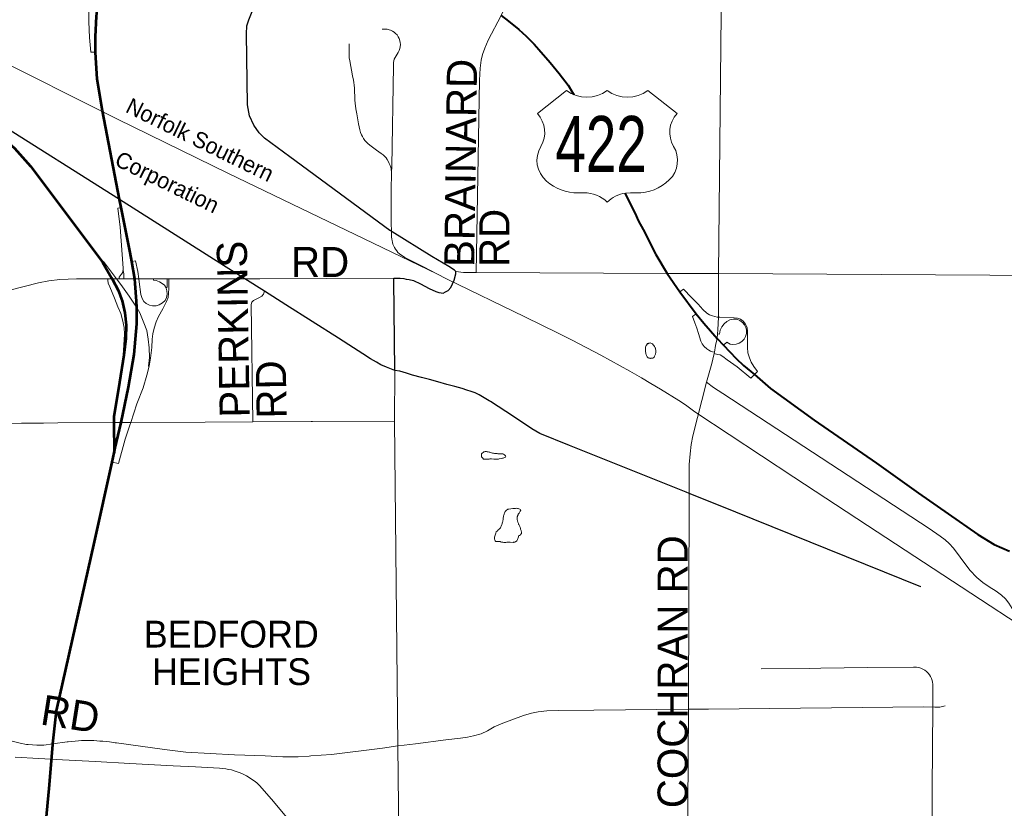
# Model space of a CAD drawing. Header units: feet. Extents: x 92 to 141.3, y -5 to 23.6.
# Tile 404 of 651: x 133.4 to 137.2, y 3.3 to 6.3. Entities that reach past the tile are written whole.
import ezdxf
from ezdxf.enums import TextEntityAlignment as Align

# ---------------------------------------------------------------- set-up
doc = ezdxf.new("R2010")
doc.units = ezdxf.units.FT
doc.header["$MEASUREMENT"] = 0
doc.set_wipeout_variables(frame=1)
doc.linetypes.add('CUY - Design$0$DGN1', pattern=[2231.760665, 0, -2231.760665])
for name, color, linetype, lineweight in [('CUY - Design$0$GM_X_City_Street', 7, 'Continuous', 0), ('CUY - Design$0$GM_X_Corporation', 7, 'CUY - Design$0$DGN1', 13), ('CUY - Design$0$GM_X_Corporation_Text', 7, 'Continuous', 13), ('CUY - Design$0$GM_X_Interchange_Ramps', 1, 'Continuous', 13), ('CUY - Design$0$GM_X_Interstate_Route', 1, 'Continuous', 53), ('CUY - Design$0$GM_X_Minor_Lake', 5, 'Continuous', 0), ('CUY - Design$0$GM_X_Rail_Line', 7, 'Continuous', 13), ('CUY - Design$0$GM_X_Rail_Line_Text', 7, 'Continuous', 0), ('CUY - Design$0$GM_X_State_Route', 1, 'Continuous', 30), ('CUY - Design$0$GM_X_US_Route', 1, 'Continuous', 40)]:
    doc.layers.add(name, color=color, linetype=linetype, lineweight=lineweight)
for name, color, linetype, lineweight, plot in [('CUY - Design$0$GM_X_Interstate_Location', 7, 'Continuous', 13, False), ('CUY - Design$0$GM_X_State_Location', 7, 'Continuous', 13, False), ('CUY - Design$0$GM_X_US_Location', 7, 'Continuous', 13, False)]:
    doc.layers.add(name, color=color, linetype=linetype, lineweight=lineweight, plot=plot)
for name, color, linetype in [('SH_Data', 7, 'Continuous'), ('TX_P_20', 7, 'Continuous'), ('TX_X_20', 7, 'Continuous')]:
    doc.layers.add(name, color=color, linetype=linetype)
doc.styles.add('CUY - Design$0$Styledgn030', font='dgn030.shx')

msp = doc.modelspace()

# ---------------------------------------------------------------- linework, layer by layer
at = {"layer": 'CUY - Design$0$GM_X_City_Street', "flags": 128}
for points in [[(135.1691, 5.3448), (135.1823, 6.0841), (135.1848, 6.1302), (135.1885, 6.1611), (135.1938, 6.1826), (135.2027, 6.2076), (135.2154, 6.2379), (135.2648, 6.333), (135.31, 6.4264), (135.3149, 6.4387), (135.3166, 6.448)], [(136.1003, 5.3415), (136.1122, 6.4658)], [(135.0907, 5.349), (135.1203, 5.3458), (135.1563, 5.3451)], [(135.1563, 5.3451), (135.1691, 5.3448), (135.903, 5.3415), (136.1003, 5.3415), (137.5598, 5.3322), (138.1939, 5.3247), (138.2036, 5.3244)], [(136.1003, 5.1964), (136.1003, 5.3415)], [(133.2423, 5.2455), (133.2544, 5.2467), (133.4869, 5.3057), (133.5271, 5.3134), (133.5692, 5.3187), (133.6327, 5.3206), (133.7533, 5.321), (133.7698, 5.321), (133.7866, 5.321), (133.797, 5.321), (133.8144, 5.321)], [(133.8144, 5.321), (133.8429, 5.321)], [(133.8429, 5.321), (133.8572, 5.321)], [(133.8572, 5.321), (133.8723, 5.321), (133.9283, 5.3209), (133.9811, 5.3209), (133.9873, 5.3209), (134.272, 5.3208)], [(134.272, 5.3208), (134.28, 5.3208), (134.3376, 5.3211)], [(134.3376, 5.3211), (134.8522, 5.3233)], [(134.3102, 4.7715), (134.3039, 5.2228), (134.3069, 5.2311), (134.3132, 5.2377), (134.3337, 5.2482), (134.3456, 5.2549), (134.3514, 5.2625), (134.3551, 5.2738)], [(136.0729, 4.9911), (136.0836, 5.0337), (136.0846, 5.0391), (136.0893, 5.0647), (136.0953, 5.0917), (136.096, 5.1094), (136.0977, 5.1246), (136.1003, 5.1741), (136.1003, 5.1964)], [(134.8554, 4.7734), (134.8553, 4.7742), (134.8562, 4.9686)], [(135.988, 4.4965), (135.9873, 4.5491), (135.988, 4.6077), (135.9915, 4.6489), (135.9958, 4.6846), (136.0016, 4.7177), (136.0544, 4.9243), (136.0718, 4.9864), (136.0729, 4.9911)], [(136.0544, 4.9243), (136.0811, 4.9039), (136.1171, 4.8803)], [(136.1171, 4.8803), (136.9106, 4.3621), (136.9528, 4.3328), (136.9716, 4.3178), (136.9871, 4.304), (137.0041, 4.2858), (137.0296, 4.2517), (137.0662, 4.202), (137.0927, 4.173), (137.1166, 4.1539), (137.1405, 4.1374), (137.1677, 4.1206), (137.1876, 4.1059), (137.2034, 4.0914), (137.2163, 4.0746), (137.2292, 4.0548), (137.2396, 4.0371), (137.2499, 4.0248), (137.2663, 4.01), (137.295, 3.9871), (137.3026, 3.9821)], [(133.561, 4.7673), (133.7769, 4.7688), (133.8043, 4.769), (133.8412, 4.7692), (134.1275, 4.7702), (134.3102, 4.7715), (134.535, 4.7724), (134.5399, 4.7724)], [(134.5399, 4.7724), (134.8553, 4.7742)], [(134.8731, 3.0464), (134.8731, 3.0473), (134.8731, 3.0631), (134.8674, 3.5267), (134.8554, 4.7734)], [(133.2686, 4.711), (133.319, 4.7389), (133.3489, 4.754), (133.3839, 4.7634), (133.4209, 4.7663), (133.5067, 4.7669)], [(133.5067, 4.7669), (133.561, 4.7673)], [(135.9749, 2.3515), (135.975, 2.3568), (135.9773, 2.6369), (135.9804, 2.9174), (135.9848, 3.6669), (135.988, 4.4965)], [(136.0616, 3.6677), (136.8885, 3.6765), (136.9313, 3.6747), (136.9506, 3.6757), (136.9609, 3.6771), (136.9713, 3.6802)], [(134.8674, 3.5267), (134.8924, 3.5294), (134.9353, 3.5343), (135.0524, 3.5499), (135.1091, 3.5562), (135.1355, 3.5602), (135.1583, 3.5647), (135.1879, 3.5728), (135.2129, 3.5845), (135.2383, 3.5996), (135.2711, 3.6139), (135.3503, 3.6437), (135.3817, 3.6523), (135.4068, 3.6572), (135.4411, 3.6612), (135.4845, 3.6622), (135.6216, 3.6635), (135.9848, 3.6669), (136.0616, 3.6677)], [(133.2823, 3.5988), (133.2903, 3.5933), (133.3332, 3.5674), (133.3527, 3.5585), (133.3858, 3.5448), (133.4159, 3.5366), (133.4403, 3.5323), (133.441, 3.5322)], [(133.441, 3.5322), (133.4471, 3.5311), (133.4799, 3.5291), (133.5075, 3.5294), (133.5417, 3.5339), (133.5971, 3.5413), (133.6003, 3.5417), (133.641, 3.5464), (133.6515, 3.5465), (133.657, 3.5466)], [(133.657, 3.5466), (133.7, 3.5472), (133.722, 3.5451)], [(133.722, 3.5451), (133.7344, 3.5439), (133.7596, 3.5414), (133.782, 3.5384), (133.7868, 3.5378)], [(133.7868, 3.5378), (133.9716, 3.5129), (134.0531, 3.5025), (134.2406, 3.4926), (134.3576, 3.4879), (134.426, 3.4842), (134.4854, 3.4838), (134.5272, 3.4873), (134.5331, 3.4878)], [(134.5331, 3.4878), (134.6124, 3.4937), (134.8095, 3.5176), (134.8674, 3.5267)]]:
    msp.add_lwpolyline(points, dxfattribs=at)
at = {"layer": 'CUY - Design$0$GM_X_Corporation', "flags": 128}
for points in [[(138.2294, 6.4858), (138.1974, 4.7974), (138.6042, 4.7974), (139.9525, 4.7973), (140.3231, 4.7973), (140.3248, 4.4564), (140.3427, 3.8263), (140.346, 3.6792), (140.3569, 2.8084), (140.387, 0.8048), (139.2417, 0.8179), (138.849, 0.8181), (137.0637, 0.8367), (137.0728, 1.3787), (136.7802, 1.3889), (136.7796, 1.9385), (136.666, 1.9437), (136.6666, 2.344), (135.975, 2.3568), (135.9732, 2.2676), (135.5423, 2.2817), (135.5036, 2.3407), (135.4848, 2.3776), (135.4676, 2.4117), (135.4467, 2.4527), (135.4229, 2.5016), (135.4141, 2.5184), (135.4112, 2.5242), (135.4115, 2.5406), (135.4061, 2.7504), (135.4161, 3.05), (134.8731, 3.0473), (134.8674, 3.5267), (134.8459, 4.7712), (134.8474, 4.9733), (134.8451, 5.3193), (134.8686, 6.4314), (135.3057, 6.4405), (136.1031, 6.4612), (136.2431, 6.4636), (136.8162, 6.4737), (136.866, 6.4746), (137.3555, 6.4833), (137.8072, 6.4852), (138.2294, 6.4858)], [(132.6794, 5.3162), (133.2122, 5.3108), (133.2128, 5.2431), (133.2193, 4.682), (133.2362, 4.6945), (133.3287, 4.7455), (133.3388, 4.7536), (133.3654, 4.7611), (133.3906, 4.7607), (133.4926, 4.7598), (133.5054, 4.2292), (133.4247, 4.2254), (133.4403, 3.5323), (133.4799, 3.5291), (133.5075, 3.5294), (133.5417, 3.5339), (133.5971, 3.5413), (133.6515, 3.5465), (133.7, 3.5472), (133.7344, 3.5439), (133.782, 3.5384), (133.7715, 3.1126), (133.524, 3.1096), (133.5287, 2.8897), (133.5129, 2.5904), (133.5193, 2.5706), (133.5354, 2.5657), (133.5356, 2.5519), (133.3607, 2.5514), (132.7234, 2.5499), (132.2291, 2.5436), (132.2288, 2.7949), (132.2099, 2.7947), (132.1175, 2.9184), (132.166, 2.9601), (132.1775, 3.4181), (132.12, 3.423), (132.0885, 3.4305), (132.0753, 3.4319), (132.0357, 3.4318), (131.9849, 3.4394), (131.9741, 3.4416), (131.9478, 3.4782), (131.9376, 3.4916), (131.9336, 3.5023), (131.9231, 3.5301), (131.918, 3.5391), (131.8981, 3.5601), (131.9045, 3.6069), (131.9027, 3.6139), (131.8919, 3.6368), (130.5375, 3.6279), (130.5279, 4.1844), (131.0642, 4.1893), (131.0435, 4.9995), (131.1987, 5.1694), (131.1972, 5.29), (132.111, 5.304), (132.6794, 5.3162)]]:
    msp.add_lwpolyline(points, dxfattribs=at)
at = {"layer": 'CUY - Design$0$GM_X_Interchange_Ramps', "flags": 128}
for points in [[(133.6789, 6.4239), (133.6789, 6.4179), (133.6799, 6.3081), (133.6834, 6.2486), (133.6881, 6.192), (133.7065, 6.1919)], [(133.8045, 5.5954), (133.7921, 5.5929), (133.8007, 5.5195), (133.8119, 5.3613), (133.8128, 5.3524), (133.8143, 5.3402), (133.8143, 5.3277), (133.8144, 5.321)], [(133.912, 4.9849), (133.9093, 4.9855), (133.9129, 5.0183), (133.9121, 5.0553), (133.9088, 5.0885), (133.9027, 5.1219), (133.8914, 5.1524), (133.876, 5.1897), (133.8642, 5.2102), (133.8584, 5.2202), (133.835, 5.2542), (133.803, 5.2996), (133.7866, 5.321), (133.7362, 5.3869), (133.7332, 5.3844)], [(133.9283, 5.3209), (133.9283, 5.3157), (133.9394, 5.3141), (133.9523, 5.31), (133.9625, 5.3036), (133.9708, 5.2964), (133.977, 5.2859), (133.9778, 5.2845), (133.9803, 5.2751), (133.981, 5.2625), (133.9789, 5.2495), (133.9734, 5.2382), (133.964, 5.2288), (133.9512, 5.2205), (133.9391, 5.2176), (133.9251, 5.2171), (133.9135, 5.2197), (133.901, 5.2267), (133.892, 5.2333), (133.8849, 5.2452), (133.8803, 5.2604), (133.8738, 5.3092), (133.8723, 5.321), (133.8686, 5.3488), (133.8598, 5.3905), (133.8452, 5.3877)], [(133.8128, 5.3524), (133.8111, 5.3522), (133.8093, 5.3442), (133.805, 5.337), (133.797, 5.3274), (133.797, 5.321)], [(133.7533, 5.321), (133.7533, 5.3156), (133.7551, 5.3049), (133.7604, 5.2905), (133.779, 5.2464), (133.7921, 5.2136), (133.8039, 5.1879), (133.8103, 5.1635), (133.8161, 5.1335), (133.8168, 5.1084), (133.8158, 5.0862), (133.8121, 5.028), (133.8151, 5.0277)], [(133.7694, 4.6171), (133.7949, 4.6115), (133.8198, 4.705), (133.8375, 4.7581), (133.8412, 4.7692), (133.8648, 4.8409), (133.8889, 4.9017), (133.9038, 4.951), (133.912, 4.9849), (133.9178, 5.0162), (133.9221, 5.0577), (133.9243, 5.0896), (133.9265, 5.1102), (133.931, 5.132), (133.9385, 5.1556), (133.9478, 5.1762), (133.9642, 5.2051), (133.9792, 5.2334), (133.9851, 5.2495), (133.9869, 5.2654), (133.9876, 5.2842), (133.9873, 5.3155), (133.9873, 5.3209)], [(133.9811, 5.3209), (133.9811, 5.3156), (133.981, 5.2883), (133.977, 5.2859)], [(136.1003, 5.1741), (136.0947, 5.1741), (136.0772, 5.1793), (136.0663, 5.183), (136.056, 5.1895), (136.0399, 5.2033), (136.0228, 5.2233), (135.9971, 5.2487), (135.9653, 5.2818), (135.9511, 5.2713)], [(136.0142, 5.1863), (136.0003, 5.1757), (136.0093, 5.1525), (136.0171, 5.1317), (136.0231, 5.1105), (136.0328, 5.0817), (136.0374, 5.0713), (136.0454, 5.0607), (136.0554, 5.0525), (136.0635, 5.047), (136.0702, 5.0434), (136.077, 5.0408), (136.0846, 5.0391)], [(136.096, 5.1094), (136.1036, 5.1084), (136.1073, 5.1239), (136.1137, 5.1369), (136.1218, 5.1484), (136.132, 5.1576), (136.1436, 5.1637), (136.1564, 5.1662), (136.1705, 5.1655), (136.1821, 5.161), (136.1928, 5.153), (136.2005, 5.1445), (136.206, 5.1333), (136.2075, 5.1233), (136.2081, 5.1113), (136.2043, 5.0989), (136.1987, 5.0885), (136.1896, 5.0799), (136.1795, 5.0741), (136.1684, 5.0694), (136.1559, 5.069), (136.1455, 5.0705), (136.1321, 5.0773), (136.1196, 5.0663)], [(136.2389, 4.953), (136.2506, 4.9653), (136.2359, 4.9843), (136.226, 5.0006), (136.2192, 5.0169), (136.2132, 5.0367), (136.212, 5.0565), (136.2113, 5.0837), (136.2122, 5.1182), (136.2101, 5.1326), (136.2045, 5.1463), (136.1949, 5.158), (136.1844, 5.1657), (136.1728, 5.1695), (136.1606, 5.1713), (136.106, 5.1741), (136.1003, 5.1741)], [(136.0836, 5.0337), (136.0969, 5.0308), (136.1073, 5.0287), (136.1167, 5.0225), (136.1341, 5.0103), (136.1719, 4.9822), (136.2248, 4.9398), (136.2389, 4.953)]]:
    msp.add_lwpolyline(points, dxfattribs=at)
at = {"layer": 'CUY - Design$0$GM_X_Interstate_Route', "flags": 128}
for points in [[(133.8586, 5.3026), (133.8572, 5.321), (133.8452, 5.3877), (133.839, 5.4218), (133.8045, 5.5954), (133.7986, 5.6254), (133.7328, 5.9668), (133.7129, 6.0883), (133.7065, 6.1919), (133.7059, 6.2512), (133.7104, 6.33), (133.7218, 6.4242), (133.7263, 6.4448)], [(132.6721, 6.3069), (132.6868, 6.2987), (132.7309, 6.2713), (132.8788, 6.1695), (133.0965, 6.0318), (133.1357, 6.0067), (133.2513, 5.9328), (133.3373, 5.8731), (133.3943, 5.8225), (133.456, 5.7532), (133.5838, 5.5831)], [(133.5838, 5.5831), (133.7332, 5.3844), (133.7676, 5.3251)], [(133.7676, 5.3251), (133.7678, 5.3247), (133.7698, 5.321), (133.7944, 5.2754), (133.802, 5.2532)], [(133.7816, 4.6714), (133.8043, 4.769), (133.8331, 4.9042), (133.8547, 5.0301), (133.8654, 5.1486), (133.8642, 5.2102), (133.8637, 5.2354), (133.8586, 5.3026)], [(133.802, 5.2532), (133.808, 5.2358), (133.8182, 5.1903), (133.8235, 5.1434), (133.8225, 5.092), (133.8151, 5.0277), (133.7987, 4.9224), (133.7769, 4.7913), (133.7769, 4.7688), (133.7772, 4.6524)], [(133.5415, 3.531), (133.5417, 3.5339), (133.5557, 3.6606), (133.7023, 4.311), (133.7694, 4.6171), (133.7772, 4.6524), (133.7816, 4.6714)], [(133.4294, 2.5725), (133.4649, 2.7486), (133.4838, 2.8954), (133.4874, 2.9296), (133.528, 3.3625), (133.5415, 3.531)]]:
    msp.add_lwpolyline(points, dxfattribs=at)
at = {"layer": 'CUY - Design$0$GM_X_Minor_Lake', "flags": 128}
for points in [[(135.8572, 5.873), (135.8529, 5.8737), (135.848, 5.8741), (135.8442, 5.8749), (135.8409, 5.8757), (135.838, 5.8765), (135.8355, 5.8782), (135.8318, 5.8798), (135.8297, 5.8814), (135.8277, 5.8827), (135.826, 5.8847), (135.8239, 5.8868), (135.8226, 5.8888), (135.8214, 5.8909), (135.8201, 5.8934), (135.8189, 5.8954), (135.8176, 5.8979), (135.8163, 5.9012), (135.8208, 5.9111)], [(135.8208, 5.9111), (135.822, 5.9169), (135.8216, 5.9149), (135.822, 5.9169), (135.824, 5.9211), (135.8322, 5.9265), (135.8355, 5.9269), (135.8401, 5.9278), (135.8442, 5.9274), (135.8479, 5.927), (135.8508, 5.9262), (135.8541, 5.9254), (135.8578, 5.9242), (135.862, 5.9221), (135.8661, 5.9205), (135.8699, 5.9189), (135.872, 5.9177), (135.8744, 5.9169), (135.8773, 5.9161), (135.8794, 5.9157), (135.8831, 5.9161), (135.8856, 5.9169), (135.8885, 5.9178), (135.8905, 5.9186), (135.8926, 5.919), (135.8959, 5.9203), (135.8996, 5.9216), (135.9029, 5.9232), (135.9062, 5.9233), (135.9091, 5.9225), (135.9124, 5.9208), (135.9157, 5.9196), (135.9186, 5.9188), (135.9215, 5.9155), (135.9232, 5.9135), (135.9249, 5.9106), (135.927, 5.9077), (135.9282, 5.9048), (135.9291, 5.9015), (135.9287, 5.8994), (135.9279, 5.8953), (135.9267, 5.8916), (135.9251, 5.8878), (135.9222, 5.8853), (135.9193, 5.8824), (135.9153, 5.8791), (135.9099, 5.8766), (135.9054, 5.8749), (135.8959, 5.8728), (135.8934, 5.8723), (135.8909, 5.8719), (135.8881, 5.8711), (135.8823, 5.8702), (135.8773, 5.8702), (135.8715, 5.8705), (135.8572, 5.873)], [(135.8258, 5.0716), (135.8279, 5.072), (135.8308, 5.0729), (135.8328, 5.0737), (135.8357, 5.0742), (135.8382, 5.0746), (135.8432, 5.073), (135.8461, 5.0709), (135.849, 5.0676), (135.8515, 5.0648), (135.854, 5.0611), (135.8553, 5.059), (135.8565, 5.0561), (135.8578, 5.0541), (135.8586, 5.0508), (135.8595, 5.047), (135.8599, 5.0437), (135.8599, 5.0417), (135.86, 5.0396), (135.8592, 5.0363), (135.8588, 5.0334), (135.858, 5.0313), (135.856, 5.0268), (135.8547, 5.0234), (135.8527, 5.0205), (135.8503, 5.018), (135.8474, 5.0164), (135.8441, 5.0155), (135.8408, 5.0155), (135.8387, 5.0151), (135.8358, 5.0155), (135.8325, 5.0163), (135.8296, 5.0179), (135.8263, 5.0212), (135.825, 5.0237), (135.8233, 5.0265), (135.8221, 5.0303), (135.8216, 5.0327), (135.8212, 5.0352), (135.8199, 5.0418), (135.8195, 5.0443), (135.8194, 5.0476), (135.8194, 5.0501), (135.8194, 5.0526), (135.8198, 5.055), (135.8202, 5.0579), (135.8214, 5.0617), (135.8222, 5.0642), (135.8234, 5.0666), (135.8258, 5.0696), (135.8283, 5.0716), (135.8304, 5.0725), (135.8332, 5.0733), (135.8337, 5.0733)], [(135.1915, 4.6516), (135.1956, 4.6537), (135.1984, 4.6558), (135.2009, 4.6566), (135.2034, 4.657), (135.2063, 4.657), (135.2083, 4.6571), (135.2116, 4.6567), (135.215, 4.6559), (135.2187, 4.6551), (135.222, 4.6543), (135.2253, 4.6535), (135.2274, 4.6526), (135.2315, 4.6514), (135.2336, 4.651), (135.2361, 4.6506), (135.2394, 4.6498), (135.2423, 4.6498), (135.2476, 4.6495), (135.2497, 4.6495), (135.2522, 4.6491), (135.2551, 4.6491), (135.2576, 4.6491), (135.2617, 4.6491), (135.2642, 4.6487), (135.2667, 4.6484), (135.2687, 4.6484), (135.2716, 4.648), (135.2745, 4.6472), (135.2774, 4.6451), (135.2795, 4.6439), (135.2816, 4.641), (135.2833, 4.6381), (135.2816, 4.6356), (135.2775, 4.634), (135.2755, 4.6331), (135.273, 4.6323), (135.2705, 4.6318), (135.2672, 4.631), (135.2573, 4.6289), (135.2549, 4.6284), (135.252, 4.628), (135.2487, 4.628), (135.2458, 4.628), (135.2433, 4.6279), (135.2412, 4.6279), (135.2392, 4.6279), (135.2371, 4.6279), (135.2282, 4.6287)], [(135.2282, 4.6287), (135.2264, 4.6287), (135.2239, 4.6291), (135.2218, 4.629), (135.2185, 4.6286), (135.2148, 4.6286), (135.2107, 4.6281), (135.2082, 4.6281), (135.2057, 4.6277), (135.2036, 4.6277), (135.2003, 4.6277), (135.197, 4.6285), (135.1941, 4.6313), (135.1916, 4.6346), (135.1899, 4.6371), (135.1895, 4.64), (135.1895, 4.6429), (135.1899, 4.6454), (135.1898, 4.6487), (135.1915, 4.6516)], [(135.295, 4.4361), (135.3102, 4.4382), (135.3164, 4.4391), (135.3197, 4.4391), (135.3243, 4.4392), (135.3276, 4.4388), (135.3301, 4.438), (135.3334, 4.4372), (135.3367, 4.4355), (135.3388, 4.4343), (135.34, 4.4318), (135.338, 4.4277), (135.3364, 4.4256), (135.3339, 4.4206), (135.3307, 4.4165), (135.3299, 4.414), (135.3282, 4.4107), (135.3274, 4.4082), (135.327, 4.4061), (135.3267, 4.4032), (135.3271, 4.3995), (135.3271, 4.3958), (135.3293, 4.3863), (135.3306, 4.3834), (135.3314, 4.3809), (135.3322, 4.3789), (135.3331, 4.3768), (135.3344, 4.3743), (135.3352, 4.3719), (135.3365, 4.3694), (135.3377, 4.3661), (135.339, 4.3624), (135.3399, 4.3595), (135.3407, 4.3566), (135.342, 4.3537), (135.3424, 4.3512), (135.3433, 4.3488), (135.3429, 4.3426), (135.3409, 4.3396), (135.3392, 4.3376), (135.3355, 4.3351), (135.3322, 4.3334), (135.3314, 4.3301), (135.3302, 4.3255), (135.329, 4.3226), (135.3278, 4.3193), (135.3266, 4.3172), (135.325, 4.3147), (135.3237, 4.3127), (135.3217, 4.3114), (135.318, 4.3089), (135.3155, 4.3085), (135.313, 4.3085), (135.3106, 4.3084), (135.2994, 4.3096), (135.2957, 4.3096), (135.2916, 4.3096), (135.2866, 4.3087), (135.2829, 4.3083), (135.2788, 4.3082), (135.2751, 4.3082), (135.2713, 4.309), (135.2684, 4.3094), (135.266, 4.3094), (135.2631, 4.3106), (135.2606, 4.3114), (135.2552, 4.3114), (135.2502, 4.3114), (135.2469, 4.3113), (135.2441, 4.3113), (135.242, 4.3142), (135.2411, 4.3167), (135.2407, 4.3187), (135.2398, 4.3212), (135.2398, 4.3241), (135.2398, 4.3286), (135.2414, 4.3357), (135.243, 4.3398), (135.245, 4.3436), (135.2462, 4.3489), (135.2499, 4.351), (135.2523, 4.3539), (135.254, 4.356), (135.2573, 4.3589), (135.2593, 4.361), (135.2622, 4.3643), (135.2638, 4.3681), (135.2654, 4.371), (135.2678, 4.3776), (135.2686, 4.3797), (135.2694, 4.3826), (135.2702, 4.3855), (135.271, 4.3884), (135.2727, 4.3994)], [(135.2743, 4.4098), (135.275, 4.4124), (135.2762, 4.4161), (135.277, 4.4182), (135.2774, 4.4202), (135.2786, 4.424), (135.2806, 4.4273), (135.2831, 4.4298), (135.2851, 4.4319), (135.2888, 4.4348), (135.2909, 4.4356), (135.2929, 4.4361), (135.2946, 4.4361), (135.295, 4.4361)], [(135.2727, 4.3994), (135.2743, 4.4098)]]:
    msp.add_lwpolyline(points, dxfattribs=at)
at = {"layer": 'CUY - Design$0$GM_X_Rail_Line', "flags": 128}
for points in [[(129.0494, 7.9629), (129.4749, 7.8482), (130.1467, 7.6619), (130.3312, 7.5978), (130.5388, 7.5096), (130.8397, 7.37), (131.38, 7.1076), (131.9007, 6.8526), (132.4231, 6.5989), (133.2834, 6.1882), (133.7908, 5.9344), (134.2172, 5.7257), (135.0175, 5.3399)], [(134.8439, 5.7312), (134.8442, 5.752), (134.8511, 6.1399), (134.8517, 6.1525), (134.8529, 6.159), (134.8544, 6.1645), (134.8575, 6.1711), (134.8612, 6.1778), (134.869, 6.19), (134.8727, 6.1978), (134.8746, 6.2022), (134.8757, 6.2058), (134.8771, 6.2127), (134.878, 6.2215), (134.8774, 6.2294), (134.8759, 6.236), (134.8734, 6.2438), (134.8696, 6.2514), (134.8647, 6.2583), (134.8592, 6.2642), (134.8538, 6.2689), (134.8476, 6.2728), (134.8395, 6.2766), (134.8343, 6.2783), (134.8273, 6.2796), (134.8185, 6.2803), (134.8075, 6.2806)], [(134.8439, 5.7312), (134.8422, 5.7419), (134.8405, 5.7497), (134.8381, 5.7563), (134.8352, 5.7644), (134.8319, 5.7709), (134.8269, 5.779), (134.8225, 5.7854), (134.8177, 5.7907), (134.8113, 5.797), (134.804, 5.8028), (134.7858, 5.8158), (134.7602, 5.8341), (134.7528, 5.8407), (134.7462, 5.847), (134.7417, 5.8521), (134.736, 5.86), (134.7317, 5.8672), (134.7283, 5.8742), (134.7248, 5.8826), (134.7216, 5.8936), (134.7169, 5.9165), (134.7099, 5.9548), (134.7065, 5.9743), (134.7047, 5.9858), (134.7036, 5.995), (134.7027, 6.0092), (134.7011, 6.0535), (134.7002, 6.065), (134.6987, 6.075), (134.6971, 6.0841), (134.6939, 6.1006), (134.6828, 6.1587), (134.6814, 6.1705), (134.6809, 6.1788), (134.6807, 6.2072), (134.6805, 6.2242)], [(135.0175, 5.3399), (134.9662, 5.3676), (134.9019, 5.3992), (134.8943, 5.4032), (134.8855, 5.4088), (134.8791, 5.4131), (134.874, 5.4172), (134.8684, 5.4224), (134.8636, 5.4282), (134.8595, 5.4343), (134.8551, 5.4409), (134.852, 5.447), (134.8492, 5.4544), (134.8469, 5.461), (134.8455, 5.4677), (134.8445, 5.4735), (134.8437, 5.4824), (134.8433, 5.4929), (134.8433, 5.5042), (134.8429, 5.5344), (134.8426, 5.5635), (134.8424, 5.5918), (134.8419, 5.6116), (134.8423, 5.6589), (134.8439, 5.7312)], [(135.0175, 5.3399), (135.0554, 5.3211), (135.3557, 5.175), (135.4842, 5.1125), (135.5383, 5.0853), (135.6482, 5.0275), (135.7593, 4.966), (135.7869, 4.9502), (135.8048, 4.9402), (135.8408, 4.9192), (135.8779, 4.8973), (135.9473, 4.8537), (135.973, 4.8367), (136.0043, 4.8134), (136.0174, 4.8044), (136.3899, 4.5595), (136.6734, 4.3736), (137.07, 4.1131), (137.2897, 3.9692)], [(136.9198, 3.0936), (136.9215, 3.3597), (136.9242, 3.6767), (136.9246, 3.7558), (136.9239, 3.7635), (136.9232, 3.7706), (136.9214, 3.7778), (136.919, 3.7849), (136.9154, 3.7929), (136.911, 3.7998), (136.9057, 3.8062), (136.8995, 3.8123), (136.893, 3.8171), (136.8859, 3.8215), (136.8779, 3.8249), (136.8698, 3.8277), (136.8616, 3.829), (136.8498, 3.8294), (136.673, 3.8277), (136.4936, 3.8252), (136.45, 3.8239), (136.2643, 3.8226)], [(133.3976, 3.4836), (133.5797, 3.4734), (133.7058, 3.4666), (133.8383, 3.4592), (134.004, 3.4501), (134.0898, 3.4453), (134.1824, 3.4402), (134.1951, 3.4392), (134.2067, 3.438), (134.2175, 3.4362), (134.228, 3.4339), (134.2389, 3.4308), (134.2504, 3.4272), (134.2619, 3.4227), (134.2763, 3.4162), (134.2866, 3.4108), (134.2968, 3.4048), (134.3057, 3.3991), (134.3151, 3.3923), (134.3258, 3.3838), (134.3363, 3.3741), (134.3471, 3.363), (134.3901, 3.3124), (134.4402, 3.2526)]]:
    msp.add_lwpolyline(points, dxfattribs=at)
at = {"layer": 'CUY - Design$0$GM_X_State_Route', "flags": 128}
for points in [[(134.4533, 5.7891), (134.3556, 5.8608), (134.3349, 5.8819), (134.3145, 5.9112), (134.2984, 5.9477), (134.2904, 5.9889), (134.2862, 6.2623), (134.288, 6.2926), (134.2954, 6.3166), (134.3102, 6.3543), (134.3192, 6.3829), (134.3226, 6.4043), (134.3234, 6.4316)], [(134.1982, 5.3726), (133.7986, 5.6254), (133.3138, 5.93)], [(134.8385, 5.5063), (134.8376, 5.5069), (134.4533, 5.7891)], [(134.8523, 5.316), (134.8522, 5.3233), (134.8772, 5.3229), (134.8911, 5.322), (134.9005, 5.3197), (134.9116, 5.318), (134.9277, 5.3139), (134.955, 5.3019), (134.9889, 5.2836), (135.0144, 5.2724), (135.026, 5.2684), (135.035, 5.2675), (135.0425, 5.2662), (135.0511, 5.2704), (135.0613, 5.2755), (135.072, 5.288), (135.085, 5.3157), (135.0902, 5.3398), (135.0907, 5.349), (135.0854, 5.3539), (135.0633, 5.3682), (134.9992, 5.407), (134.8465, 5.501), (134.8385, 5.5063)], [(134.4375, 5.2214), (134.3551, 5.2738), (134.28, 5.3208), (134.1982, 5.3726)], [(134.8562, 4.9686), (134.8523, 5.316)], [(134.6395, 5.0926), (134.4375, 5.2214)], [(134.8562, 4.9686), (134.8248, 4.9818), (134.8029, 4.99), (134.7856, 5.0006), (134.7633, 5.0141), (134.7335, 5.033), (134.6972, 5.0559), (134.6395, 5.0926)], [(135.168, 4.8812), (135.1649, 4.8828), (135.1492, 4.8885), (135.1327, 4.8934), (135.1146, 4.8995), (135.0866, 4.9072), (135.0556, 4.9153), (135.0222, 4.925), (134.9893, 4.9343), (134.9592, 4.942), (134.9241, 4.9514), (134.9006, 4.9587), (134.8751, 4.9656), (134.8562, 4.9686)], [(135.2244, 4.8493), (135.219, 4.8528), (135.1802, 4.875), (135.168, 4.8812)], [(135.9766, 4.5011), (135.5279, 4.6804), (135.4139, 4.7268), (135.3834, 4.7443), (135.3121, 4.7919), (135.2244, 4.8493)], [(136.8785, 4.1378), (136.8782, 4.138), (136.0933, 4.4542), (135.988, 4.4965), (135.9766, 4.5011)]]:
    msp.add_lwpolyline(points, dxfattribs=at)
at = {"layer": 'CUY - Design$0$GM_X_US_Route', "flags": 128}
msp.add_lwpolyline([(135.2648, 6.333), (135.2931, 6.3104), (135.3332, 6.2785), (135.3607, 6.2527), (135.3918, 6.222), (135.4094, 6.2015), (135.453, 6.1527), (135.4876, 6.1094), (135.522, 6.0647), (135.5396, 6.0368), (135.5704, 5.9885), (135.6056, 5.9222), (135.6699, 5.7899), (135.7782, 5.575), (135.7934, 5.5421), (135.8106, 5.5099), (135.8599, 5.4143), (135.903, 5.3415), (135.9511, 5.2713), (136.0142, 5.1863), (136.0444, 5.15), (136.0953, 5.0917), (136.1196, 5.0663), (136.1683, 5.0143), (136.197, 4.9879), (136.2389, 4.953), (136.3005, 4.8995), (136.4685, 4.7776), (136.7071, 4.6124), (136.8692, 4.497), (137.0964, 4.3392), (137.1594, 4.2996), (137.2188, 4.2744)], dxfattribs=at)

# ---------------------------------------------------------------- texts
at = {"layer": 'CUY - Design$0$GM_X_Corporation_Text', "style": 'CUY - Design$0$Styledgn030'}
for s, p in [('BEDFORD', (133.8917, 3.9043)), ('HEIGHTS', (133.923, 3.7602))]:
    msp.add_text(s, height=0.10285, rotation=0, dxfattribs=at).set_placement(p)
at = {"layer": 'CUY - Design$0$GM_X_Interstate_Location', "style": 'CUY - Design$0$Styledgn030'}
for s in ['.', '-', ',']:
    msp.add_text(s, height=0.000206, dxfattribs=at).set_placement((133.5286, 5.5928), align=Align.MIDDLE_CENTER)
msp.add_text('480', height=0.000206, rotation=0, dxfattribs=at).set_placement((133.4657, 5.5501))
at = {"layer": 'CUY - Design$0$GM_X_Rail_Line_Text', "style": 'CUY - Design$0$Styledgn030'}
for s, rotation, p in [('Norfolk Southern', 333.8592, (133.8171, 5.9634)), ('Corporation', 333.9619, (133.7749, 5.7593))]:
    msp.add_text(s, height=0.061506, rotation=rotation, dxfattribs=at).set_placement(p)
at = {"layer": 'CUY - Design$0$GM_X_State_Location', "style": 'CUY - Design$0$Styledgn030'}
msp.add_text('43', height=0.000206, rotation=0, dxfattribs=at).set_placement((134.4713, 5.1283))
for s in ['s', 'r']:
    msp.add_text(s, height=0.000206, dxfattribs=at).set_placement((134.5232, 5.1434), align=Align.MIDDLE_CENTER)
at = {"layer": 'CUY - Design$0$GM_X_US_Location', "style": 'CUY - Design$0$Styledgn030'}
for s, p in [('0', (135.4027, 6.2119)), ('/', (135.4026, 6.2119))]:
    msp.add_text(s, height=0.000206, dxfattribs=at).set_placement(p, align=Align.MIDDLE_CENTER)
msp.add_text('422', height=0.000206, rotation=0, dxfattribs=at).set_placement((135.3393, 6.1692))
at = {"layer": 'TX_X_20', "style": 'CUY - Design$0$Styledgn030'}
for s, rotation, p in [('BRAINARD', 89.2156, (135.1618, 5.3658)), ('RD', 90, (135.2966, 5.3663)), ('PERKINS', 90.9873, (134.2989, 4.7888)), ('RD', 0, (134.4576, 5.3277)), ('RD', 91, (134.441, 4.7852)), ('COCHRAN RD', 90, (135.9818, 3.287)), ('RD', 351.0327, (133.4901, 3.6094))]:
    msp.add_text(s, height=0.1157, rotation=rotation, dxfattribs=at).set_placement(p)

# ---------------------------------------------------------------- next in the draw order: wipeouts: each hides what was drawn before it
msp.add_wipeout([(135.3635, 6.0004), (135.93, 6.0834), (135.969, 5.6949), (135.4583, 5.5902)]).dxf.layer = 'SH_Data'

# ---------------------------------------------------------------- next in the draw order: linework, layer by layer
at = {"layer": 'TX_P_20', "linetype": 'Continuous', "lineweight": 13, "flags": 128}
msp.add_lwpolyline([(135.516, 6.0452), (135.4041, 5.9557, -0.33666), (135.4173, 5.8299), (135.4173, 5.8299, 0.36118), (135.4389, 5.6963), (135.4389, 5.6963, 0.190016), (135.5608, 5.6514), (135.5831, 5.6514, -0.203205), (135.6726, 5.6156, -0.169253), (135.7429, 5.6501), (135.7621, 5.6514), (135.7621, 5.6514), (135.7845, 5.6514, 0.204501), (135.9112, 5.7011, 0.345937), (135.928, 5.8299), (135.928, 5.8299, -0.336261), (135.9411, 5.9557), (135.8292, 6.0452, -0.338899), (135.6726, 6.0452), (135.6726, 6.0452, -0.338899), (135.516, 6.0452)], format="xyb", dxfattribs=at)

# ---------------------------------------------------------------- next in the draw order: texts
at = {"layer": 'TX_P_20', "color": 9, "linetype": 'Continuous', "lineweight": 13, "style": 'CUY - Design$0$Styledgn030', "width": 0.733865}
msp.add_text('422', height=0.21479, dxfattribs=at).set_placement((135.649, 5.7319), align=Align.CENTER)

doc.saveas('drawing.dxf')
